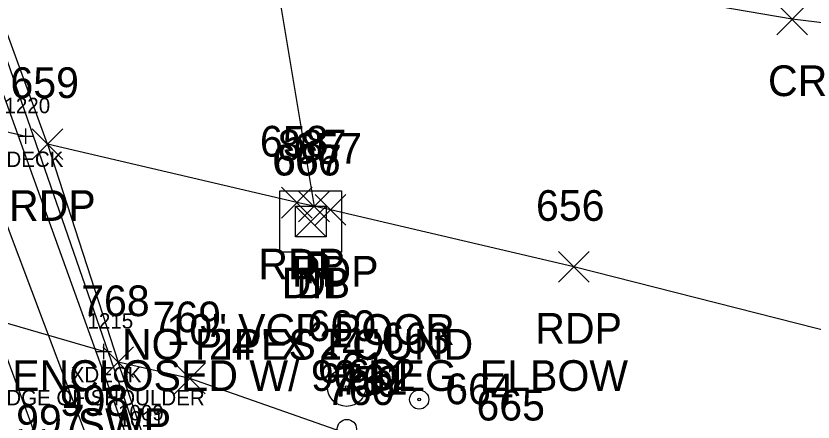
# Model space of a CAD drawing. Extents: x 1462668 to 1465147, y 550359 to 557351.
# Drawn here: x 1464802.6 to 1464854.5, y 552388.6 to 552415.1 of the extents above; entities that cross this region are included whole.
import ezdxf

# ---------------------------------------------------------------- set-up
doc = ezdxf.new("R2010")
doc.units = 0
for name, color, linetype in [('B_A', 7, 'Continuous'), ('B_C', 7, 'Continuous'), ('B_I', 7, 'Continuous'), ('B_TIC', 7, 'Continuous'), ('BELB', 7, 'Continuous'), ('BSUBM', 7, 'Continuous'), ('D_A', 7, 'Continuous'), ('D_C', 7, 'Continuous'), ('D_I', 7, 'Continuous'), ('D_TIC', 7, 'Continuous'), ('DCP', 7, 'Continuous'), ('DS', 7, 'Continuous'), ('P_A', 7, 'Continuous'), ('P_I', 7, 'Continuous'), ('P_TIC', 7, 'Continuous'), ('PET', 7, 'Continuous'), ('PRC', 7, 'Continuous'), ('PSP', 7, 'Continuous'), ('R_A', 7, 'Continuous'), ('R_I', 7, 'Continuous'), ('R_TIC', 7, 'Continuous'), ('RGP', 7, 'Continuous'), ('RR', 7, 'Continuous'), ('RRB', 7, 'Continuous'), ('RSW', 7, 'Continuous'), ('S_I', 7, 'Continuous'), ('U_I', 7, 'Continuous'), ('UPGW', 7, 'Continuous'), ('UWV', 7, 'Continuous')]:
    doc.layers.add(name, color=color, linetype=linetype)

msp = doc.modelspace()

# ---------------------------------------------------------------- linework, layer by layer
at = {"layer": 'B_TIC'}
for p, q in [((1464803.265, 552407.235), (1464803.34, 552407.235)), ((1464808.347, 552393.213), (1464808.422, 552393.213))]:
    msp.add_line(p, q, dxfattribs=at)
for points in [[(1464803.261, 552406.735), (1464803.261, 552407.735)], [(1464802.761, 552407.235), (1464803.761, 552407.235)], [(1464808.343, 552392.713), (1464808.343, 552393.713)], [(1464807.843, 552393.213), (1464808.843, 552393.213)]]:
    msp.add_lwpolyline(points, dxfattribs=at)
at = {"layer": 'BELB'}
for points in [[(1464774.847, 552414.212), (1464790.13, 552410.313), (1464803.261, 552407.235)], [(1464808.343, 552393.213), (1464795.553, 552396.927), (1464778.984, 552402.162)]]:
    msp.add_lwpolyline(points, dxfattribs=at)
at = {"layer": 'BSUBM'}
for points in [[(1464775.683, 552477.42), (1464775.939, 552477.572), (1464781.431, 552465.945), (1464796.582, 552427.88), (1464810.699, 552387.236)], [(1464775.683, 552477.42), (1464795.526, 552427.291), (1464810.124, 552386.833)]]:
    msp.add_lwpolyline(points, dxfattribs=at)
at = {"layer": 'D_TIC'}
for points in [[(1464821.036, 552401.651), (1464823.036, 552403.651)], [(1464823.036, 552401.651), (1464821.036, 552403.651)], [(1464820.828, 552400.686), (1464822.828, 552402.686)], [(1464822.828, 552400.686), (1464820.828, 552402.686)]]:
    msp.add_lwpolyline(points, dxfattribs=at)
at = {"layer": 'DCP'}
msp.add_lwpolyline([(1464814.212, 552449.693), (1464822.036, 552402.651)], dxfattribs=at)
at = {"layer": 'DS'}
for p, q in [((1464819.82, 552403.675), (1464823.82, 552403.675)), ((1464819.82, 552399.675), (1464819.82, 552403.675)), ((1464823.82, 552403.675), (1464823.82, 552399.675)), ((1464820.82, 552400.675), (1464820.82, 552402.675)), ((1464820.82, 552402.675), (1464822.82, 552402.675)), ((1464822.82, 552402.675), (1464822.82, 552400.675)), ((1464821.825, 552401.677), (1464821.825, 552401.677)), ((1464821.825, 552401.677), (1464821.825, 552401.677)), ((1464822.82, 552400.675), (1464820.82, 552400.675)), ((1464823.82, 552399.675), (1464819.82, 552399.675))]:
    msp.add_line(p, q, dxfattribs=at)
at = {"layer": 'P_TIC'}
for points in [[(1464852.181, 552413.846), (1464854.181, 552415.846)], [(1464854.181, 552413.846), (1464852.181, 552415.846)], [(1464803.678, 552405.721), (1464805.678, 552407.721)], [(1464805.678, 552405.721), (1464803.678, 552407.721)], [(1464819.922, 552401.909), (1464821.922, 552403.909)], [(1464821.922, 552401.909), (1464819.922, 552403.909)], [(1464822.104, 552401.439), (1464824.104, 552403.439)], [(1464824.104, 552401.439), (1464822.104, 552403.439)], [(1464837.964, 552397.724), (1464839.964, 552399.724)], [(1464839.964, 552397.724), (1464837.964, 552399.724)], [(1464812.937, 552390.469), (1464814.937, 552392.469)], [(1464814.937, 552390.469), (1464812.937, 552392.469)]]:
    msp.add_lwpolyline(points, dxfattribs=at)
at = {"layer": 'PET'}
for points in [[(1464804.678, 552406.721), (1464797.98, 552425.047)], [(1464951.114, 552371.609), (1464925.892, 552378.926), (1464896.126, 552384.71), (1464861.444, 552393.028), (1464838.964, 552398.724), (1464823.104, 552402.439), (1464820.922, 552402.909), (1464804.678, 552406.721)], [(1464804.678, 552406.721), (1464809.275, 552392.519)]]:
    msp.add_lwpolyline(points, dxfattribs=at)
at = {"layer": 'PRC'}
msp.add_lwpolyline([(1464963.299, 552415.64), (1464940.406, 552409.95), (1464895.127, 552409.76), (1464853.181, 552414.846), (1464813.177, 552421.694), (1464797.98, 552425.047)], dxfattribs=at)
at = {"layer": 'PSP'}
for points in [[(1464813.937, 552391.469), (1464809.275, 552392.519)], [(1464948.464, 552361.284), (1464924.269, 552366.192), (1464895.316, 552372.264), (1464865.11, 552378.716), (1464825.527, 552387.397), (1464813.937, 552391.469)]]:
    msp.add_lwpolyline(points, dxfattribs=at)
at = {"layer": 'R_TIC'}
for points in [[(1464808.275, 552391.519), (1464810.275, 552393.519)], [(1464810.275, 552391.519), (1464808.275, 552393.519)]]:
    msp.add_lwpolyline(points, dxfattribs=at)
at = {"layer": 'RGP'}
msp.add_line((1464824.158, 552390.895), (1464824.158, 552390.895), dxfattribs=at)
for radius in [1.25, 0.0833]:
    msp.add_circle((1464824.158, 552390.895), radius, dxfattribs=at)
at = {"layer": 'RR'}
msp.add_lwpolyline([(1464849.389, 552249.534), (1464842.819, 552270.793), (1464835.11, 552294.838), (1464826.262, 552322.52), (1464813.909, 552358.251), (1464808.668, 552373.872), (1464804.992, 552384.746), (1464790.19, 552425.007), (1464777.181, 552458.665), (1464762.364, 552494.605), (1464744.909, 552535.145), (1464735.628, 552555.847), (1464721.293, 552586.6), (1464702.021, 552626.346), (1464686.842, 552656.687), (1464671.35, 552687.141), (1464662.335, 552704.74), (1464642.534, 552744.081), (1464629.159, 552771.135), (1464613.477, 552803.16), (1464601.343, 552828.316)], dxfattribs=at)
at = {"layer": 'RRB'}
msp.add_lwpolyline([(1464851.042, 552250.445), (1464845.147, 552271.635), (1464837.544, 552295.462), (1464828.768, 552323.575), (1464816.78, 552359.11), (1464810.928, 552374.769), (1464807.843, 552386.028), (1464792.774, 552426.038), (1464778.944, 552461.754), (1464771.168, 552477.614), (1464764.619, 552495.611), (1464747.04, 552536.302), (1464737.618, 552557.165), (1464723.44, 552587.94), (1464704.535, 552627.922), (1464689.191, 552657.618), (1464673.574, 552688.335), (1464664.014, 552705.151), (1464644.495, 552745.11), (1464631.556, 552772.375), (1464615.641, 552804.178), (1464603.908, 552829.416)], dxfattribs=at)
at = {"layer": 'RSW'}
msp.add_lwpolyline([(1464822.12, 552377.849), (1464821.704, 552377.109), (1464819.941, 552377.744), (1464816.353, 552377.713), (1464814.11, 552378.261), (1464809.275, 552392.519)], dxfattribs=at)
at = {"layer": 'UPGW'}
msp.add_circle((1464824.178, 552388.173), 0.625, dxfattribs=at)
at = {"layer": 'UWV'}
for radius in [0.625, 0.0833]:
    msp.add_circle((1464828.89, 552390.09), radius, dxfattribs=at)

# ---------------------------------------------------------------- texts
at = {"layer": 'B_A'}
for p in [(1464801.104, 552405.235), (1464806.186, 552391.213)]:
    msp.add_text('XDECK', height=1, dxfattribs=at).set_placement(p)
at = {"layer": 'B_C'}
msp.add_text('EDGE OF SHOULDER', height=1, dxfattribs=at).set_placement((1464801.095, 552389.713))
at = {"layer": 'B_I'}
for s, p in [('1220', (1464801.872, 552408.735)), ('1215', (1464807.28, 552394.713)), ('1009', (1464809.27, 552388.736)), ('1011', (1464809.305, 552388.333))]:
    msp.add_text(s, height=1, dxfattribs=at).set_placement(p)
at = {"layer": 'D_A'}
for s, p in [('P', (1464821.414, 552397.651)), ('DIB', (1464819.93, 552396.686)), ('DI', (1464820.88, 552396.677))]:
    msp.add_text(s, height=2, dxfattribs=at).set_placement(p)
at = {"layer": 'D_C'}
for s, p in [('10" VCP POOR', (1464812.422, 552393.651)), ('NO PIPES FOUND', (1464809.521, 552392.686)), ('24" X 24"', (1464815.18, 552392.677)), ('PIPE ENCLOSED W/ 90 DEG. ELBOW', (1464795.532, 552390.651))]:
    msp.add_text(s, height=2, dxfattribs=at).set_placement(p)
at = {"layer": 'D_I'}
for s, p in [('887', (1464819.674, 552405.651)), ('666', (1464819.313, 552404.677)), ('667', (1464819.371, 552404.686))]:
    msp.add_text(s, height=2, dxfattribs=at).set_placement(p)
at = {"layer": 'P_A'}
for s, p in [('CR', (1464851.614, 552409.846)), ('RDP', (1464802.166, 552401.721)), ('RDP', (1464818.41, 552397.909)), ('RDP', (1464820.592, 552397.439)), ('RDP', (1464836.452, 552393.724))]:
    msp.add_text(s, height=2, dxfattribs=at).set_placement(p)
at = {"layer": 'P_I'}
for s, p in [('659', (1464802.26, 552409.721)), ('658', (1464818.513, 552405.909)), ('657', (1464820.694, 552405.439)), ('656', (1464836.499, 552401.724)), ('769', (1464811.52, 552394.469)), ('761', (1464823.685, 552390.397))]:
    msp.add_text(s, height=2, dxfattribs=at).set_placement(p)
at = {"layer": 'R_A'}
msp.add_text('SWP', height=2, dxfattribs=at).set_placement((1464806.637, 552387.519))
at = {"layer": 'R_I'}
for s, p in [('768', (1464806.866, 552395.519)), ('660', (1464821.614, 552393.895)), ('759', (1464823.169, 552390.27)), ('760', (1464822.819, 552389.733)), ('998', (1464805.48, 552389.028)), ('997', (1464802.63, 552387.746))]:
    msp.add_text(s, height=2, dxfattribs=at).set_placement(p)
at = {"layer": 'S_I'}
msp.add_text('664', height=2, dxfattribs=at).set_placement((1464830.582, 552389.785))
at = {"layer": 'U_I'}
for s, p in [('663', (1464826.433, 552393.09)), ('661', (1464822.288, 552391.173)), ('662', (1464824.191, 552390.72)), ('665', (1464832.617, 552388.724))]:
    msp.add_text(s, height=2, dxfattribs=at).set_placement(p)

doc.saveas('drawing.dxf')
